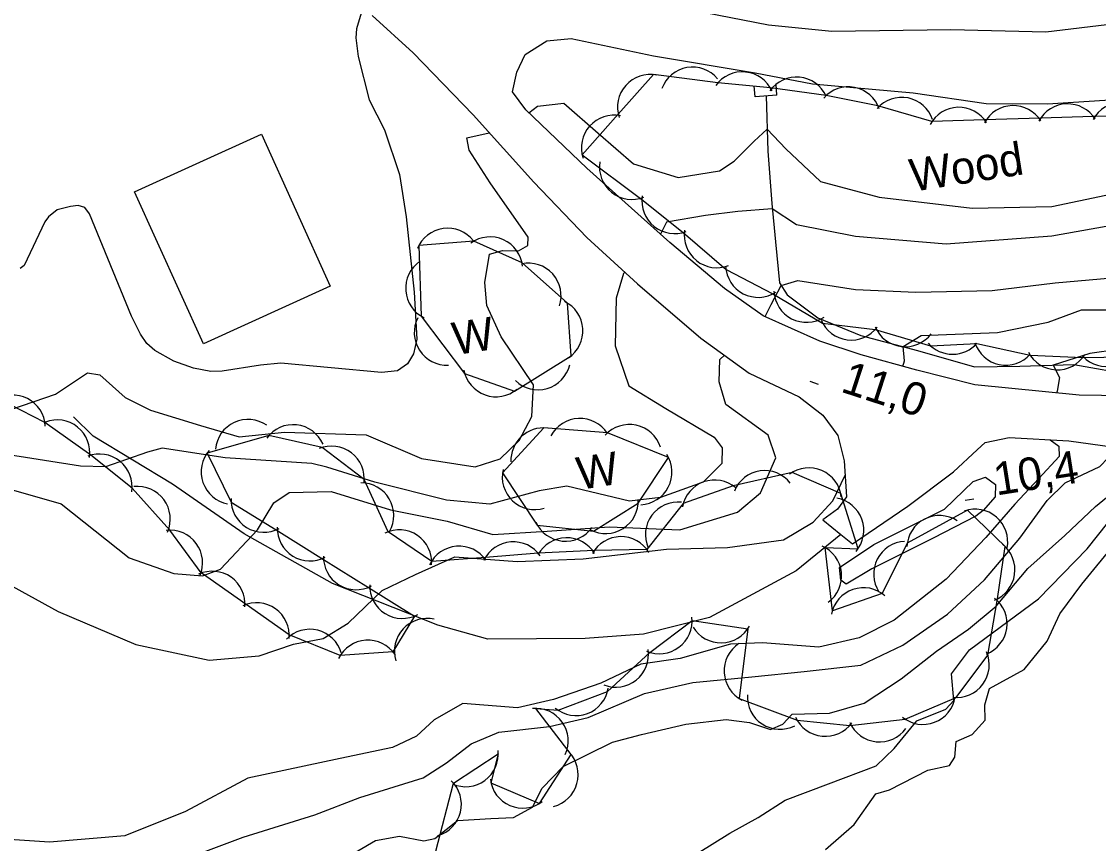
# Model space of a CAD drawing. Extents: x 646142 to 649934, y 5874075 to 5876351.
# Drawn here: x 647843.2 to 647942.2, y 5874979.9 to 5875055.4 of the extents above; entities that cross this region are included whole.
import ezdxf

# ---------------------------------------------------------------- set-up
doc = ezdxf.new("R2010")
doc.units = 0
for name, color, linetype in [('Niveau 1', 7, 'Continuous'), ('Niveau 19', 7, 'Continuous'), ('Niveau 2', 7, 'Continuous'), ('Niveau 21', 7, 'Continuous'), ('Niveau 22', 7, 'Continuous'), ('Niveau 26', 7, 'Continuous'), ('Niveau 3', 7, 'Continuous'), ('Niveau 31', 7, 'Continuous'), ('Niveau 4', 7, 'Continuous'), ('Niveau 44', 7, 'Continuous')]:
    doc.layers.add(name, color=color, linetype=linetype)

msp = doc.modelspace()

# ---------------------------------------------------------------- linework, layer by layer
at = {"layer": 'Niveau 1'}
for points in [[(647924.225, 5875023.676), (647924.373, 5875024.175), (647924.23, 5875025.499), (647925.905, 5875026.499), (647932.919, 5875026.787), (647937.559, 5875027.729), (647940.641, 5875028.87), (647946.026, 5875028.876), (647948.651, 5875027.475), (647950.303, 5875027.522), (647952.945, 5875029.511), (647955.963, 5875030.705), (647959.326, 5875030.805), (647964.154, 5875032.241), (647968.261, 5875033.782), (647973.933, 5875035.065), (647982.348, 5875037.336), (647990.282, 5875039.677), (647998.546, 5875041.664), (648005.101, 5875044.196), (648009.584, 5875045.537), (648011.612, 5875045.979), (648013.53, 5875045.723)], [(647868.216, 5874998.16), (647870.946, 5874998.672), (647873.23, 5875000.089), (647876.362, 5875003.076), (647879.408, 5875004.57), (647883.033, 5875006.182), (647888.758, 5875005.747), (647894.827, 5875006), (647902.49, 5875006.888), (647908.096, 5875007.035), (647913.234, 5875007.729), (647915.969, 5875009.37), (647917.785, 5875011.334), (647918.901, 5875013.688)], [(647930.936, 5875009.908), (647926.994, 5875007.908), (647921.359, 5875005.085), (647919.016, 5875003.662), (647918.506, 5875004.026), (647918.389, 5875005.203), (647921.552, 5875007.302), (647928.031, 5875010.567), (647930.678, 5875013.09), (647931.82, 5875013.502), (647932.717, 5875012.819), (647932.711, 5875011.69), (647931.592, 5875010.449), (647930.936, 5875009.908)], [(647776.879, 5875010.783), (647780.594, 5875011.151), (647784.461, 5875010.325), (647785.578, 5875006.476), (647790.074, 5875002.844), (647795.008, 5875001.701), (647801.78, 5875002.021), (647815.163, 5875004.159), (647826.172, 5875007.635), (647829.784, 5875007.876), (647836.859, 5875006.478), (647846.588, 5875001.149), (647853.723, 5874998.126), (647860.451, 5874996.693), (647865.045, 5874997.089), (647868.216, 5874998.16)]]:
    msp.add_lwpolyline(points, dxfattribs=at)
at = {"layer": 'Niveau 19'}
msp.add_lwpolyline([(647874.528, 5875056.437), (647873.987, 5875054.691), (647873.93, 5875053.864), (647874.158, 5875052.15), (647875.158, 5875048.152), (647876.557, 5875045.403), (647877.953, 5875041.302), (647878.556, 5875037.407), (647879.284, 5875030.484), (647879.545, 5875026.164), (647879.251, 5875024.829), (647878.673, 5875023.899), (647877.773, 5875023.273), (647876.293, 5875023.118), (647867.03, 5875023.98), (647865.168, 5875023.785), (647861.655, 5875023.223), (647860.595, 5875023.208), (647859.017, 5875023.525), (647857.214, 5875024.157), (647855.47, 5875025.132), (647854.727, 5875025.778), (647854.154, 5875026.635), (647853.305, 5875028.284), (647849.471, 5875037.681), (647849.023, 5875038.262), (647848.426, 5875038.441), (647847.709, 5875038.365), (647846.488, 5875038.044), (647845.684, 5875037.428), (647845.348, 5875036.959), (647843.453, 5875032.945), (647843.096, 5875032.666)], dxfattribs=at)
at = {"layer": 'Niveau 2'}
for points in [[(647889.838, 5875046.957), (647890.643, 5875047.566), (647893.063, 5875047.863), (647896.224, 5875045.105), (647899.449, 5875042.296), (647903.558, 5875041.023), (647907.347, 5875041.629), (647908.71, 5875042.517), (647910.551, 5875044.379), (647911.738, 5875045.457), (647913.453, 5875043.657), (647916.64, 5875040.67), (647922.052, 5875039.235), (647930.573, 5875038.223), (647937.916, 5875038.37), (647945.34, 5875039.915)], [(647775.833, 5875025.472), (647779.973, 5875030.007), (647783.585, 5875034.547), (647788.885, 5875039.719), (647794.644, 5875043.89), (647802.57, 5875046.417), (647804.941, 5875046.552), (647807.252, 5875042.482), (647808.599, 5875035.41), (647812.425, 5875030.326), (647818.761, 5875024.792), (647826.66, 5875018.889), (647831.845, 5875016.436), (647839.223, 5875013.212), (647846.837, 5875011.058), (647853.115, 5875006.096), (647857.199, 5875004.638)], [(647842.331, 5875019.731), (647846.328, 5875021.111), (647849.269, 5875023.083), (647850.397, 5875022.904), (647852.725, 5875020.817), (647855.07, 5875019.658), (647859.66, 5875018.257), (647863.218, 5875017.218), (647867.379, 5875017.629), (647874.881, 5875017.385), (647879.964, 5875015.221), (647884.897, 5875014.434), (647887.211, 5875015.184), (647888.956, 5875016.864), (647890.118, 5875019.065), (647890.269, 5875021.978), (647887.28, 5875026.377), (647885.974, 5875029.261), (647885.802, 5875031.388), (647886.221, 5875033.979), (647887.409, 5875034.328), (647888.873, 5875034.299), (647889.753, 5875034.791), (647889.788, 5875035.548), (647886.269, 5875040.53), (647884.367, 5875043.528), (647884.127, 5875044.662), (647886.193, 5875045.145)], [(648013.662, 5875045.277), (648010.632, 5875044.788), (648007.05, 5875043.821), (647998.383, 5875041.165), (647993.76, 5875039.994), (647988.543, 5875038.816), (647983.128, 5875037.211), (647979.498, 5875036.286), (647976.538, 5875035.629), (647969.229, 5875033.365), (647964.153, 5875031.963), (647959.74, 5875030.448), (647958.947, 5875028.881), (647956.753, 5875028.304), (647953.613, 5875027.096), (647951.389, 5875025.623), (647949.025, 5875024.374), (647947.088, 5875024.179), (647944.019, 5875025.24), (647941.39, 5875024.857), (647938.039, 5875023.797), (647938.625, 5875022.666), (647938.397, 5875021.393), (647938.351, 5875021.227)], [(647945.674, 5875037.016), (647937.905, 5875035.644), (647928.185, 5875034.905), (647919.855, 5875035.609), (647914.439, 5875036.665), (647912.21, 5875038.149), (647909.05, 5875037.891), (647906.077, 5875037.533), (647902.478, 5875036.935), (647901.94, 5875035.826)], [(647898.654, 5875032.327), (647898.525, 5875032.213), (647897.866, 5875029.955), (647897.775, 5875025.561), (647899.027, 5875021.896), (647902.421, 5875019.808), (647906.873, 5875017.174), (647907.621, 5875016.183), (647907.587, 5875014.758), (647905.87, 5875013.046), (647901.94, 5875011.645), (647899.084, 5875011.299), (647893.342, 5875012.677), (647890.79, 5875012.243), (647886.252, 5875011.017), (647882.263, 5875011.387), (647875.667, 5875013.035), (647871.279, 5875014.43), (647869.889, 5875014.765), (647861.933, 5875015.269), (647856.12, 5875016.166), (647854.8, 5875015.797), (647850.922, 5875014.46), (647848.615, 5875014.524), (647841.423, 5875015.639)], [(647911.553, 5875028.256), (647912.111, 5875029.371), (647913.035, 5875031.121), (647914.569, 5875031.563), (647919.872, 5875030.75), (647925.409, 5875030.484), (647932.422, 5875030.654), (647938.206, 5875031.342), (647943.43, 5875031.8)], [(647857.199, 5875004.638), (647859.857, 5875004.436), (647861.489, 5875005.062), (647864.908, 5875008.657), (647866.398, 5875011.13), (647867.818, 5875012.085), (647871.676, 5875012.175), (647877.13, 5875010.505), (647882.343, 5875009.45), (647886.518, 5875008.234), (647891.523, 5875008.554), (647897.223, 5875008.943), (647903.701, 5875008.653), (647909.032, 5875010.285), (647911.124, 5875012.062), (647912.532, 5875015.283), (647911.836, 5875017.366), (647907.955, 5875020.181), (647907.318, 5875022.269), (647907.389, 5875024.311), (647907.807, 5875024.695)], [(647937.769, 5875016.936), (647938.544, 5875016.35), (647938.579, 5875015.402), (647936.708, 5875013.369), (647934.514, 5875011.007), (647931.856, 5875007.944), (647928.207, 5875004.127), (647923.427, 5875000.375), (647920.212, 5874998.744), (647916.504, 5874997.895), (647911.312, 5874998.266), (647908.361, 5874998.149), (647903.75, 5874996.853), (647900.13, 5874996.311), (647896.452, 5874994.574), (647892.099, 5874993.066), (647888.797, 5874992.318), (647883.78, 5874992.706), (647881.147, 5874991.193), (647879.516, 5874989.721), (647877.311, 5874988.667), (647872.495, 5874987.648)], [(647882.267, 5874987.254), (647884.551, 5874988.999), (647887.085, 5874990.068), (647891.74, 5874990.587), (647895.302, 5874991.407), (647900.481, 5874993.614), (647904.904, 5874994.635), (647910.322, 5874995.171), (647915.158, 5874995.649), (647920.338, 5874996.219), (647924.2, 5874998.062), (647928.306, 5875000.923), (647931.732, 5875004.067), (647934.965, 5875007.894), (647937.473, 5875011.356), (647939.121, 5875012.98), (647942.316, 5875014.464), (647943.847, 5875016.076), (647946.708, 5875016.301), (647946.721, 5875016.312)], [(647872.142, 5874978.024), (647875.736, 5874980.115), (647877.954, 5874980.517), (647880.197, 5874980.086), (647881.185, 5874980.304), (647883.279, 5874981.946), (647886.351, 5874982.135), (647888.422, 5874982.224), (647890.169, 5874983.175), (647891.063, 5874984.935), (647893.004, 5874986.92), (647897.534, 5874989.165), (647900.2, 5874989.85), (647904.266, 5874990.795), (647907.967, 5874991.226), (647910.133, 5874990.966), (647912.04, 5874990.323), (647913.182, 5874990.795), (647914.04, 5874991.717), (647917.477, 5874991.823), (647920.655, 5874992.739), (647924.056, 5874994.989), (647927.309, 5874997.524), (647930.257, 5874999.55), (647932.782, 5875001.653), (647935.706, 5875005.11), (647939.09, 5875008.135), (647941.915, 5875010.805), (647944.445, 5875012.85)], [(647903.93, 5874978.075), (647908.302, 5874980.795), (647910.923, 5874982.227), (647913.409, 5874983.822), (647917.381, 5874985.328), (647921.749, 5874986.992), (647923.409, 5874988.564), (647925.495, 5874991.116), (647928.153, 5874992.2), (647928.896, 5874992.977), (647928.689, 5874995.42), (647930.35, 5874997.636), (647936.668, 5875002.334), (647941.153, 5875006.908), (647943.057, 5875009.311)], [(647761.469, 5874963.604), (647768.601, 5874964.075), (647777.616, 5874965.668), (647780.442, 5874966.765), (647781.876, 5874966.984), (647783.605, 5874967.331), (647787.713, 5874968.555), (647792.306, 5874969.652), (647795.775, 5874971.34), (647798.505, 5874971.142), (647806.892, 5874969.807), (647814.308, 5874969.838), (647820.863, 5874971.305), (647832.841, 5874972.722), (647839.646, 5874975.149), (647845.901, 5874976.118), (647855.082, 5874977.259), (647863.572, 5874980.437), (647870.181, 5874982.493), (647874.309, 5874984.07), (647880.12, 5874985.872), (647882.267, 5874987.254)], [(647872.495, 5874987.648), (647864.024, 5874985.846), (647858.289, 5874982.772), (647852.705, 5874980.546), (647845.771, 5874979.969), (647839.329, 5874980.392), (647830.481, 5874979.98), (647821.672, 5874976.835), (647813.085, 5874975.022), (647805.751, 5874974.88), (647796.912, 5874976.728), (647789.366, 5874977.517), (647783.101, 5874976.175), (647779.381, 5874975.444), (647777.408, 5874972.688), (647775.713, 5874971.864), (647771.946, 5874972.199), (647767.078, 5874974.03)]]:
    msp.add_lwpolyline(points, dxfattribs=at)
at = {"layer": 'Niveau 21'}
for points in [[(647946.387, 5875055.771), (647943.742, 5875055.15), (647937.345, 5875054.39), (647928.616, 5875054.578), (647917.685, 5875054.426), (647911.856, 5875055.024), (647900.21, 5875057.284)], [(647875.448, 5875055.901), (647879.203, 5875052.494), (647884.72, 5875046.781), (647890.285, 5875040.598), (647895.154, 5875035.523), (647899.828, 5875031.255), (647905.637, 5875026.267), (647910.094, 5875023.038), (647914.682, 5875020.888), (647916.86, 5875019.207), (647918.23, 5875017.326), (647918.817, 5875015.008), (647919.029, 5875011.703), (647918.197, 5875010.55), (647916.873, 5875009.585), (647918.524, 5875008.229), (647919.581, 5875007.361), (647924.679, 5875010.845), (647928.863, 5875013.999), (647931.032, 5875016), (647931.794, 5875016.671), (647933.999, 5875017.131), (647939.478, 5875016.848), (647943.445, 5875016.294)], [(647946.589, 5875020.929), (647940.412, 5875021.024), (647930.835, 5875021.967), (647925.488, 5875023.333), (647920.378, 5875024.722), (647916.584, 5875026.003), (647911.386, 5875028.331), (647907.829, 5875030.821), (647902.8, 5875035.059), (647895.156, 5875041.876), (647889.55, 5875047.233), (647888.324, 5875048.884), (647888.731, 5875050.699), (647889.512, 5875052.315), (647891.504, 5875053.579), (647893.719, 5875053.801), (647901.295, 5875052.197), (647910.63, 5875050.652), (647915.91, 5875049.645), (647925.174, 5875048.802), (647931.863, 5875047.819), (647937.515, 5875047.795), (647947.569, 5875048.45)]]:
    msp.add_lwpolyline(points, dxfattribs=at)
at = {"layer": 'Niveau 22'}
msp.add_lwpolyline([(647918.524, 5875008.229), (647914.423, 5875004.909), (647906.431, 5875000.621), (647900.368, 5874999.089), (647895.006, 5874998.676), (647886.081, 5874998.61), (647881.475, 5874999.905), (647871.78, 5875003.727), (647863.66, 5875008.281), (647857.072, 5875012.862), (647849.808, 5875017.255), (647847.977, 5875019.047)], dxfattribs=at)
at = {"layer": 'Niveau 26'}
for p, q in [((647912.647, 5875048.597), (647912.57, 5875049.594)), ((647910.633, 5875048.442), (647910.556, 5875049.439)), ((647912.647, 5875048.597), (647910.633, 5875048.442))]:
    msp.add_line(p, q, dxfattribs=at)
at = {"layer": 'Niveau 3'}
for p, q in [((647915.678, 5875022.304), (647916.439, 5875022.057)), ((647929.957, 5875011.397), (647930.747, 5875011.522))]:
    msp.add_line(p, q, dxfattribs=at)
at = {"layer": 'Niveau 31'}
msp.add_lwpolyline([(647859.921, 5875025.747), (647853.59, 5875039.7), (647865.257, 5875044.994), (647871.588, 5875031.041), (647859.921, 5875025.747)], dxfattribs=at)
at = {"layer": 'Niveau 4'}
for points in [[(647911.646, 5875048.517), (647911.799, 5875043.445), (647912.162, 5875038.628), (647912.514, 5875035.11), (647912.89, 5875031.352), (647913.592, 5875030.236), (647916.402, 5875028.144), (647920.348, 5875026.521), (647925.574, 5875025.145), (647930.813, 5875023.65), (647934.954, 5875023.709), (647939.917, 5875023.851), (647945.468, 5875022.861), (647949.204, 5875022.282), (647953.809, 5875022.28)], [(647917.105, 5874979.286), (647919.735, 5874981.583), (647921.717, 5874984.414), (647922.991, 5874984.781), (647926.507, 5874986.569), (647928.489, 5874987.008), (647929.008, 5874987.777), (647929.102, 5874989.222), (647930.589, 5874989.85), (647931.769, 5874991.165), (647931.745, 5874992.598), (647932.193, 5874994.079), (647935.355, 5874995.832), (647937.479, 5874998.438), (647938.658, 5875000.949), (647940.652, 5875003.662), (647943.838, 5875007.571)]]:
    msp.add_lwpolyline(points, dxfattribs=at)
at = {"layer": 'Niveau 44'}
for points in [[(647901.283, 5875050.477), (647898.059, 5875046.848), (647894.736, 5875043.111), (647900.227, 5875039.019), (647904.01, 5875035.978), (647907.96, 5875032.563), (647912.273, 5875030.336), (647916.841, 5875027.648), (647921.658, 5875027.05), (647926.763, 5875025.578), (647931.001, 5875025.767), (647935.914, 5875024.708), (647940.763, 5875024.492), (647946.575, 5875024.585)], [(647946.872, 5875046.727), (647941.724, 5875046.635), (647936.872, 5875046.478), (647931.729, 5875046.316), (647926.877, 5875046.159), (647921.925, 5875047.617), (647917.162, 5875048.552), (647912.045, 5875049.255), (647907.213, 5875049.719), (647901.283, 5875050.477)], [(647893.738, 5875024.635), (647893.392, 5875029.477), (647889.21, 5875033.185), (647884.782, 5875035.175), (647879.727, 5875034.782), (647879.943, 5875028.297), (647883.939, 5875023.037), (647888.512, 5875021.407), (647893.738, 5875024.635)], [(647933.615, 5875007.131), (647930.16, 5875010.479), (647924.613, 5875007.445), (647922.324, 5875002.801), (647917.734, 5875001.22), (647917.078, 5875007.026), (647920.106, 5875006.928), (647918.504, 5875012.003), (647914.052, 5875013.939), (647908.604, 5875012.717), (647904.033, 5875011.085), (647900.697, 5875006.845), (647895.844, 5875006.75), (647890.69, 5875006.512), (647885.851, 5875006.124), (647880.913, 5875005.75), (647876.905, 5875008.489), (647874.714, 5875013.293), (647870.845, 5875016.225), (647865.951, 5875017.337), (647860.263, 5875015.705), (647862.478, 5875011.217), (647866.602, 5875008.657), (647870.972, 5875005.94), (647875.095, 5875003.379), (647879.342, 5875000.74), (647877.35, 5874997.464), (647872.508, 5874997.122), (647867.813, 5874999.001), (647863.853, 5875001.808), (647859.714, 5875004.726), (647856.828, 5875008.629), (647853.368, 5875012.475), (647849.589, 5875015.522), (647845.36, 5875018.507), (647841.035, 5875020.711)], [(647890.617, 5875009.1), (647895.787, 5875008.539), (647899.895, 5875011.125), (647902.665, 5875015.315), (647897.077, 5875017.574), (647891.206, 5875018.025), (647887.412, 5875013.9), (647890.617, 5875009.1)], [(647881.284, 5874979.136), (647882.925, 5874985.387), (647887.03, 5874988.077), (647886.354, 5874985.434), (647890.819, 5874983.528), (647893.73, 5874988.02), (647890.478, 5874992.262), (647892.519, 5874992.1), (647897.065, 5874993.804), (647900.953, 5874997.406), (647904.837, 5875000.318), (647909.957, 5874999.56), (647909.162, 5874993.178), (647914.499, 5874991.186), (647919.327, 5874990.692), (647924.424, 5874991.275), (647929.126, 5874993.259), (647932.017, 5874997.158), (647932.911, 5875002.328), (647933.615, 5875007.131)]]:
    msp.add_lwpolyline(points, dxfattribs=at)
for centre, start, end in [((647904.891, 5875048.172), 40.0612, 160.03914), ((647909.46, 5875047.732), 24.524, 144.50195), ((647900.989, 5875047.491), 78.37903, 198.35697), ((647914.437, 5875047.253), 24.524, 144.50195), ((647919.204, 5875046.354), 18.8925, 138.87044), ((647924.11, 5875045.389), 18.8925, 138.87044), ((647934.357, 5875044.635), 31.84913, 151.82708), ((647939.355, 5875044.794), 31.84913, 151.82708), ((647944.335, 5875044.914), 31.1607, 151.13865), ((647897.666, 5875043.754), 78.37903, 198.35697), ((647929.36, 5875044.475), 31.84913, 151.82708), ((647899.328, 5875042.007), 171.20168, 291.17963), ((647903.224, 5875038.873), 171.20168, 291.17963), ((647882.377, 5875033.375), 38.03798, 158.01592), ((647907.119, 5875035.738), 171.20168, 291.17963), ((647886.273, 5875032.572), 5.80526, 125.7832), ((647881.514, 5875030.852), 124.41284, 244.39078), ((647889.802, 5875030.163), 341.89499, 101.87293), ((647910.925, 5875033.016), 182.69772, 302.67566), ((647915.367, 5875030.721), 182.69772, 302.67566), ((647891.806, 5875026.931), 304.08599, 64.06394), ((647882.305, 5875026.781), 152.82584, 272.80378), ((647919.466, 5875029.099), 202.9282, 322.90615), ((647924.428, 5875028.482), 202.9282, 322.90615), ((647933.685, 5875026.785), 198.40943, 318.38737), ((647942.933, 5875026.661), 223.77434, 343.75228), ((647928.787, 5875027.792), 221.54757, 318.38737), ((647938.417, 5875026.362), 207.44511, 327.42305), ((647886.817, 5875023.883), 190.38535, 310.3633), ((647890.681, 5875024.529), 226.054, 346.03194), ((647842.397, 5875018.038), 2.99902, 122.97696), ((647894.536, 5875015.9), 32.59496, 152.57291), ((647846.48, 5875015.766), 351.11972, 111.09766), ((647864.027, 5875015.807), 54.89548, 174.87343), ((647868.174, 5875015.322), 23.82395, 143.8019), ((647891.189, 5875015.025), 83.6883, 182.11847), ((647899.079, 5875015.339), 17.86309, 137.84103), ((647862.723, 5875013.987), 139.06028, 259.03822), ((647871.714, 5875013.353), 352.83947, 112.81741), ((647850.371, 5875012.626), 351.11972, 111.09766), ((647899.989, 5875013.959), 272.86289, 32.84083), ((647890.388, 5875013.523), 166.77187, 286.74982), ((647911.515, 5875011.104), 38.21581, 158.19375), ((647915.575, 5875011.354), 6.49032, 126.46827), ((647874.429, 5875009.979), 330.53366, 90.5116), ((647906.912, 5875010.24), 49.64543, 169.62338), ((647853.881, 5875009.65), 336.48815, 96.46609), ((647865.47, 5875011.435), 178.16588, 298.14383), ((647896.902, 5875011.324), 242.1906, 2.16855), ((647903.552, 5875008.215), 83.64986, 203.6278), ((647917.625, 5875008.615), 319.78475, 79.76269), ((647927.577, 5875006.979), 57.06213, 177.04008), ((647930.856, 5875007.561), 349.42123, 109.39917), ((647893.204, 5875010.62), 204.45021, 324.42815), ((647856.853, 5875005.629), 336.48815, 96.46609), ((647869.717, 5875008.797), 178.16588, 298.14383), ((647877.914, 5875005.663), 355.6541, 115.63205), ((647898.305, 5875005.035), 31.12542, 151.10336), ((647883.428, 5875004.162), 34.58397, 154.56191), ((647888.412, 5875004.56), 34.58397, 154.56191), ((647893.306, 5875004.938), 31.12542, 151.10336), ((647915.589, 5875004.422), 306.23656, 66.21451), ((647924.534, 5875004.601), 92.92879, 212.90673), ((647931.518, 5875004.985), 291.65525, 51.63319), ((647873.964, 5875006.158), 178.16588, 298.14383), ((647860.736, 5875001.859), 354.66655, 114.64449), ((647878.21, 5875003.519), 178.16588, 298.14383), ((647920.603, 5875000.343), 49.00476, 168.9827), ((647930.791, 5875000.038), 291.65525, 51.63319), ((647864.813, 5874998.966), 354.66655, 114.64449), ((647880.48, 5874997.518), 77.14284, 197.12078), ((647901.837, 5875000.273), 246.86388, 6.84183), ((647869.711, 5874996.524), 16.04645, 136.0244), ((647907.498, 5875001.278), 211.06354, 331.04149), ((647875.053, 5874995.534), 34.04004, 154.01799), ((647910.787, 5874995.7), 123.21847, 243.19642), ((647897.829, 5874997.206), 248.68548, 8.66342), ((647929.155, 5874996.258), 263.44101, 23.41896), ((647894.173, 5874994.603), 230.54005, 350.51799), ((647912.918, 5874993.343), 176.89348, 296.87143), ((647926.067, 5874993.785), 230.78481, 350.76275), ((647890.452, 5874989.262), 335.49751, 95.47545), ((647917.092, 5874992.693), 204.16308, 324.14103), ((647922.066, 5874992.183), 204.16308, 324.14103), ((647884.03, 5874988.065), 246.22671, 6.20465), ((647891.373, 5874986.164), 284.21449, 44.19243), ((647880.637, 5874983.447), 286.28619, 46.26413), ((647889.278, 5874986.103), 186.89029, 306.86823)]:
    msp.add_arc(centre, 3, start, end, dxfattribs=at)

# ---------------------------------------------------------------- texts
at = {"layer": 'Niveau 3'}
for s, rotation, p in [('11,0 ', 341.98832, (647918.4, 5875021.38)), ('10,4 ', 8.9405, (647932.81, 5875011.81))]:
    msp.add_text(s, height=3, rotation=rotation, dxfattribs=at).set_placement(p)
at = {"layer": 'Niveau 44'}
for s, p in [('Wood', (647925.11, 5875039.71)), ('W', (647883.06, 5875024.7)), ('W', (647894.49, 5875012.32))]:
    msp.add_text(s, height=3, rotation=8.9405, dxfattribs=at).set_placement(p)

doc.saveas('drawing.dxf')
